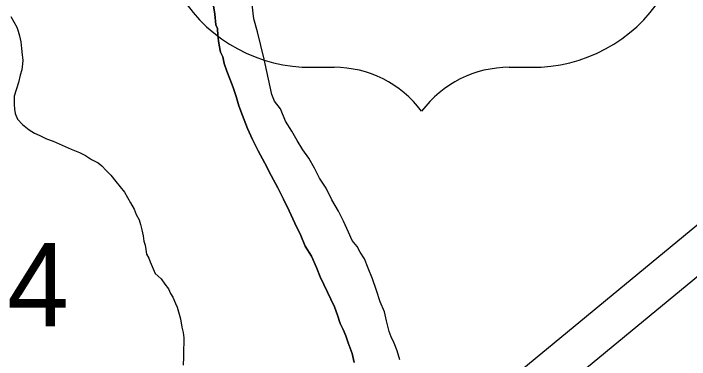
# Model space of a CAD drawing. Extents: x 2.4 to 73.1, y 4.5 to 25.6.
# Drawn here: x 48.4305 to 48.6001, y 23.2958 to 23.3825 of the extents above; entities that cross this region are included whole.
import ezdxf

# ---------------------------------------------------------------- set-up
doc = ezdxf.new("R2010")
doc.units = 0
for name, color, linetype in [('GM_X_Major_River', 7, 'Continuous'), ('GM_X_Minor_River', 7, 'Continuous'), ('GM_X_Section_Text', 7, 'Continuous'), ('GM_X_US_Route', 7, 'Continuous'), ('GM_X_US_Shield', 7, 'Continuous')]:
    doc.layers.add(name, color=color, linetype=linetype)

msp = doc.modelspace()

# ---------------------------------------------------------------- linework, layer by layer
at = {"layer": 'GM_X_Major_River'}
for points in [[(48.48064838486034, 23.384441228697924), (48.48097603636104, 23.382344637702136), (48.48128853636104, 23.379678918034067), (48.481644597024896, 23.378720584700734), (48.48179043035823, 23.377007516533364), (48.481946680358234, 23.375675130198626), (48.48210861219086, 23.374532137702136), (48.48244573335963, 23.37281433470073), (48.482986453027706, 23.371661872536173), (48.48332262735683, 23.369945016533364), (48.484033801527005, 23.368028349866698), (48.48474592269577, 23.366110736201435), (48.48564270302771, 23.36399994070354), (48.48634440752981, 23.36170353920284), (48.48704611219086, 23.359408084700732), (48.48793247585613, 23.356916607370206), (48.48918058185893, 23.353657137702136), (48.490441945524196, 23.35096774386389), (48.49188891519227, 23.348083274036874), (48.4935205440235, 23.345003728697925), (48.49515311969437, 23.34192418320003), (48.4967847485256, 23.338844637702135), (48.49823171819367, 23.335960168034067), (48.49967774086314, 23.333075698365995), (48.50111997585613, 23.330000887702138), (48.50256221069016, 23.326927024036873), (48.50363418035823, 23.32424236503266), (48.50528096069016, 23.321731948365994)], [(48.50528096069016, 23.321731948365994), (48.50363418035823, 23.32424236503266), (48.50256221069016, 23.326927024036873), (48.50111997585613, 23.330000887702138), (48.49967774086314, 23.333075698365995), (48.49823171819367, 23.335960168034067), (48.4967847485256, 23.338844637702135), (48.49515311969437, 23.34192418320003), (48.4935205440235, 23.345003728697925), (48.49188891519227, 23.348083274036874), (48.490441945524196, 23.35096774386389), (48.48918058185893, 23.353657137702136), (48.48793247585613, 23.356916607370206), (48.48704611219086, 23.359408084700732), (48.48634440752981, 23.36170353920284), (48.48564270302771, 23.36399994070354), (48.48474592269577, 23.366110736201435), (48.484033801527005, 23.368028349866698), (48.48332262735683, 23.369945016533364), (48.482986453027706, 23.371661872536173), (48.48244573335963, 23.37281433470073), (48.48210861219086, 23.374532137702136), (48.481946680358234, 23.375675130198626), (48.48179043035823, 23.377007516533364), (48.481644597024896, 23.378720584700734), (48.48128853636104, 23.379678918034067), (48.48097603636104, 23.382344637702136), (48.48064838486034, 23.384441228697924)], [(48.518558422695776, 23.32101509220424), (48.51746277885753, 23.322751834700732), (48.51673550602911, 23.32409937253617), (48.515445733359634, 23.325651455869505), (48.514548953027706, 23.3277622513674), (48.51328758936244, 23.330452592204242), (48.51202054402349, 23.332953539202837), (48.51038418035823, 23.33584274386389), (48.50893721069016, 23.33872721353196), (48.50729137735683, 23.341237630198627), (48.50602433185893, 23.343737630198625), (48.50456789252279, 23.346242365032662), (48.503101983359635, 23.34836831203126), (48.50164080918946, 23.3506836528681), (48.50036902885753, 23.352995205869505), (48.49872319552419, 23.355503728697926), (48.49747130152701, 23.358573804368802), (48.49600065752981, 23.360509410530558), (48.495283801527, 23.36223668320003), (48.494098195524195, 23.367962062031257), (48.49341637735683, 23.37101793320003), (48.49255274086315, 23.374457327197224), (48.491690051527, 23.377895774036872), (48.49082168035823, 23.381145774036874), (48.49034346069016, 23.384766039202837)], [(48.518558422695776, 23.32101509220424), (48.51746277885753, 23.322751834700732), (48.51673550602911, 23.32409937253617), (48.515445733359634, 23.325651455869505), (48.514548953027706, 23.3277622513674), (48.51328758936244, 23.330452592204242), (48.51202054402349, 23.332953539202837), (48.51038418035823, 23.33584274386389), (48.50893721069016, 23.33872721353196), (48.50729137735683, 23.341237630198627), (48.50602433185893, 23.343737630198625), (48.50456789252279, 23.346242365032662), (48.503101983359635, 23.34836831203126), (48.50164080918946, 23.3506836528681), (48.50036902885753, 23.352995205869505), (48.49872319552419, 23.355503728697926), (48.49747130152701, 23.358573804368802), (48.49600065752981, 23.360509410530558), (48.495283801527, 23.36223668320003), (48.494098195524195, 23.367962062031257), (48.49341637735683, 23.37101793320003), (48.49255274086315, 23.374457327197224), (48.491690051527, 23.377895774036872), (48.49082168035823, 23.381145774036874), (48.49034346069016, 23.384766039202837)], [(48.50528096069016, 23.321731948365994), (48.50653853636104, 23.318852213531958), (48.50742963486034, 23.31655107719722), (48.5083311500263, 23.314628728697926), (48.51103948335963, 23.309053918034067), (48.51174592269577, 23.306947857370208), (48.51245330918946, 23.304840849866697), (48.5131749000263, 23.303303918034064), (48.51389554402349, 23.30176603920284), (48.51442205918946, 23.300044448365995), (48.515493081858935, 23.297359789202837), (48.51600539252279, 23.295068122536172)], [(48.51600539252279, 23.295068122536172), (48.515493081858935, 23.297359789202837), (48.51442205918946, 23.300044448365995), (48.51389554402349, 23.30176603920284), (48.5131749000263, 23.303303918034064), (48.51245330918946, 23.304840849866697), (48.51174592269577, 23.306947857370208), (48.51103948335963, 23.309053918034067), (48.5083311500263, 23.314628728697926), (48.50742963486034, 23.31655107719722), (48.50653853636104, 23.318852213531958), (48.50528096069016, 23.321731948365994)], [(48.527418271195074, 23.295728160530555), (48.52671656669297, 23.29802456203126), (48.526004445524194, 23.299941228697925), (48.5252847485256, 23.301478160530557), (48.524747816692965, 23.30282096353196), (48.524401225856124, 23.304159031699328), (48.52405558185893, 23.305497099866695), (48.523543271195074, 23.307788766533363), (48.52246656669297, 23.31028403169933), (48.52158872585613, 23.313153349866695), (48.520521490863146, 23.316029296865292), (48.51944952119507, 23.318714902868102), (48.518558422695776, 23.32101509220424)], [(48.527418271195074, 23.295728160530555), (48.52671656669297, 23.29802456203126), (48.526004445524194, 23.299941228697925), (48.5252847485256, 23.301478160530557), (48.524747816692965, 23.30282096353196), (48.524401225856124, 23.304159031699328), (48.52405558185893, 23.305497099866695), (48.523543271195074, 23.307788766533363), (48.52246656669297, 23.31028403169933), (48.52158872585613, 23.313153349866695), (48.520521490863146, 23.316029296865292), (48.51944952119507, 23.318714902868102), (48.518558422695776, 23.32101509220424)]]:
    msp.add_lwpolyline(points, dxfattribs=at)
at = {"layer": 'GM_X_Minor_River'}
msp.add_lwpolyline([(48.429868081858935, 23.381741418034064), (48.43059440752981, 23.380393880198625), (48.431320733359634, 23.37904634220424), (48.4316758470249, 23.378088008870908), (48.432027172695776, 23.376939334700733), (48.43236808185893, 23.375411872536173), (48.43251580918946, 23.3736997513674), (48.43266732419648, 23.372177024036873), (48.432823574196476, 23.37084369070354), (48.43279895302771, 23.36989482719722), (48.43257073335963, 23.36838156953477), (48.432157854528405, 23.36706244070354), (48.43173077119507, 23.365175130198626), (48.430695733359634, 23.36178403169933), (48.43066732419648, 23.360644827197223), (48.43064270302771, 23.359696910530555), (48.43080368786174, 23.358553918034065), (48.43096561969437, 23.357409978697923), (48.43150160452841, 23.356067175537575), (48.43279705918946, 23.354706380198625), (48.434471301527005, 23.353334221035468), (48.43578096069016, 23.352541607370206), (48.437096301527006, 23.351938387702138), (48.4387847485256, 23.351137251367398), (48.440478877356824, 23.350524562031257), (48.44273266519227, 23.349516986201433), (48.4449864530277, 23.348511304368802), (48.44705558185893, 23.347698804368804), (48.448554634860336, 23.346901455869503), (48.450048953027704, 23.34591471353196), (48.4517383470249, 23.345112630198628), (48.45266921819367, 23.344329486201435), (48.45377906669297, 23.34316187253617), (48.454888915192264, 23.341995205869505), (48.456178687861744, 23.340443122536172), (48.4572847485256, 23.33908611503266), (48.45838986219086, 23.337729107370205), (48.45911618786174, 23.33638156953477), (48.459841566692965, 23.33503403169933), (48.460752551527, 23.33349236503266), (48.46128853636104, 23.33214956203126), (48.462013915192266, 23.330802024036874), (48.46236524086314, 23.329654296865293), (48.46271183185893, 23.32831528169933), (48.46305368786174, 23.326788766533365), (48.46320993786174, 23.32545543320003), (48.463565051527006, 23.324497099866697), (48.463726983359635, 23.323353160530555), (48.46388796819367, 23.322210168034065), (48.46443342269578, 23.321247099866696), (48.46478948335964, 23.320288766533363), (48.465330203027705, 23.319136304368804), (48.46604611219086, 23.317408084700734), (48.46753096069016, 23.316042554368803), (48.468446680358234, 23.31468933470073), (48.469367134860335, 23.3135274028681), (48.46990785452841, 23.31237494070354), (48.47045330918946, 23.311411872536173), (48.4711749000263, 23.30987399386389), (48.47153096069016, 23.308915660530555), (48.472407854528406, 23.306045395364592), (48.47273455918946, 23.3039488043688), (48.4730811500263, 23.302610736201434), (48.4732374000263, 23.301277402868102), (48.473204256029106, 23.2999497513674), (48.47316543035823, 23.29843175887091), (48.47311902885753, 23.296534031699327), (48.4730659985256, 23.294446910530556)], dxfattribs=at)
at = {"layer": 'GM_X_US_Route'}
for points in [[(47.9186023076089, 22.767253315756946), (48.005522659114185, 22.838499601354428), (48.342814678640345, 23.116115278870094), (48.61147330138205, 23.337329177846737), (48.62577413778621, 23.34949560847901), (48.679370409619, 23.39256897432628), (48.70666097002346, 23.41459963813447), (48.729679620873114, 23.43383726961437), (48.7456270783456, 23.446988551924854), (48.75565600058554, 23.454550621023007), (48.75853159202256, 23.456950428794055)], [(48.288243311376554, 23.060026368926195), (48.29133420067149, 23.0625562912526), (48.317338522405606, 23.083785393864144), (48.338151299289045, 23.101065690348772), (48.35126531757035, 23.11207946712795), (48.39374526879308, 23.146310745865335), (48.45084918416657, 23.193363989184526), (48.48136466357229, 23.218420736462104), (48.501090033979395, 23.234567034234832), (48.52984704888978, 23.25833443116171), (48.533811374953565, 23.26141020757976), (48.540273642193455, 23.266427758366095), (48.54502090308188, 23.270373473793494), (48.54568886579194, 23.270724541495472), (48.546288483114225, 23.27112532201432), (48.5471428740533, 23.27182436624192), (48.5570568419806, 23.27994256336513), (48.572827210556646, 23.292575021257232), (48.60089758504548, 23.31570239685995), (48.629623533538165, 23.339494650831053), (48.634994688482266, 23.343889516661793)]]:
    msp.add_lwpolyline(points, dxfattribs=at)
at = {"layer": 'GM_X_US_Shield'}
for p, q in [((48.50542847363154, 23.369013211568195), (48.510921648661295, 23.369013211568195)), ((48.554867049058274, 23.369013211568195), (48.56036022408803, 23.369013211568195))]:
    msp.add_line(p, q, dxfattribs=at)
for centre, radius, start, end in [((48.50500013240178, 23.40746305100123), 0.038452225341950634, 154.8319194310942, 270.63826363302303), ((48.560788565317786, 23.40746305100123), 0.038452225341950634, 269.36173636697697, 25.168080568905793), ((48.510921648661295, 23.341547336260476), 0.027465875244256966, 36.86989764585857, 89.99999993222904), ((48.554867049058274, 23.341547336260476), 0.027465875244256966, 90.00000006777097, 143.13010235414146)]:
    msp.add_arc(centre, radius, start, end, dxfattribs=at)

# ---------------------------------------------------------------- texts
at = {"layer": 'GM_X_Section_Text'}
msp.add_text('14', height=0.0209280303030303, rotation=1e-05, dxfattribs=at).set_placement((48.413312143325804, 23.304113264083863))

doc.saveas('drawing.dxf')
